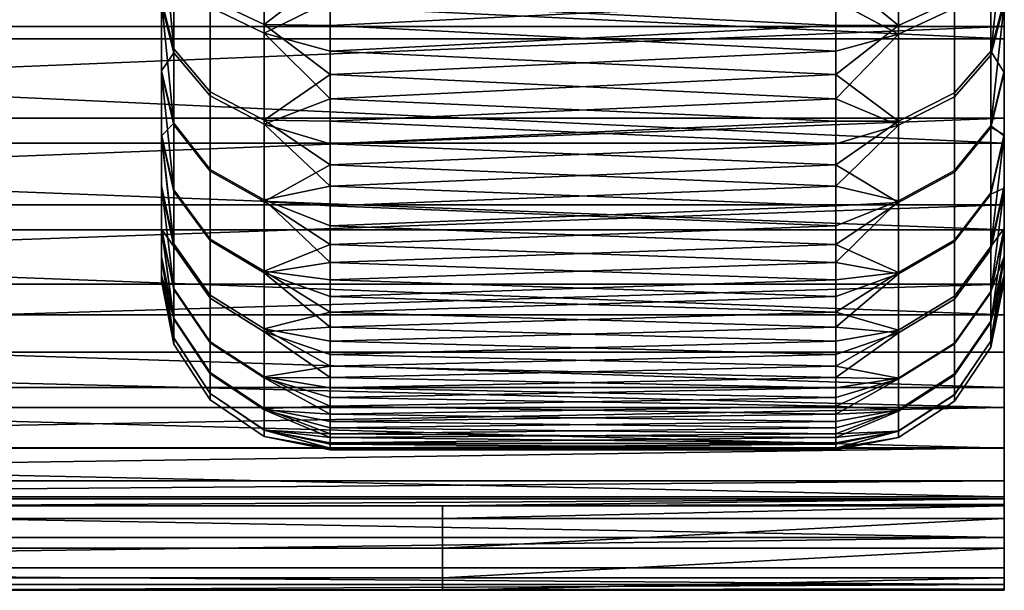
# Model space of a CAD drawing. Header units: millimetres. Extents: x 1047 to 1715, y 555 to 1212.
# Tile 532 of 656: x 1697 to 1715, y 783 to 793. Entities that reach past the tile are written whole.
import ezdxf

# ---------------------------------------------------------------- set-up
doc = ezdxf.new("R2010")
doc.units = ezdxf.units.MM
doc.header["$MEASUREMENT"] = 0
doc.layers.add('Alu stel 3', color=7, linetype='Continuous')

msp = doc.modelspace()

# ---------------------------------------------------------------- meshes
at = {"layer": 'Alu stel 3'}
mesh = msp.add_polyface(dxfattribs=at)
corners = [(1714.838, 796.928, -425.287), (1714.838, 794.895, -426.584), (1714.838, 795.103, -428.286), (1714.838, 793.004, -428.037), (1714.838, 791.144, -429.751), (1714.838, 793.22, -429.84), (1714.838, 789.605, -431.441), (1714.838, 791.591, -431.454), (1714.838, 788.089, -433.428), (1714.838, 790.049, -433.285), (1714.838, 786.8, -435.474), (1714.838, 788.634, -435.327), (1714.838, 785.718, -437.575), (1714.838, 787.429, -437.478), (1714.838, 784.853, -439.674), (1714.838, 786.443, -439.707), (1714.838, 784.128, -441.969), (1714.838, 785.722, -441.84), (1714.838, 783.589, -444.421), (1714.838, 785.134, -444.306), (1714.838, 783.291, -446.726), (1714.838, 784.817, -446.518), (1714.838, 783.214, -447.92), (1714.838, 784.72, -447.818), (1714.838, 783.189, -449.097), (1714.838, 784.689, -449.097), (1714.838, 783.408, -449.627), (1714.838, 783.939, -449.847), (1714.838, 784.469, -449.627), (1714.838, 797.115, -426.921), (1714.838, 799.253, -425.747), (1714.838, 783.408, -449.627), (1714.838, 783.189, -449.097), (1704.838, 783.189, -449.097), (1714.838, 783.214, -447.92), (1704.838, 783.939, -449.847), (1704.838, 784.469, -449.627), (1714.838, 784.469, -449.627), (1704.838, 784.689, -449.097), (1714.838, 784.689, -449.097), (1704.838, 783.408, -449.627), (1714.838, 783.939, -449.847)]
mesh.append_faces([[corners[k] for k in face] for face in [(0, 1, 2, 2), (1, 3, 2, 2), (3, 4, 5, 5), (4, 6, 7, 7), (6, 8, 9, 9), (8, 10, 11, 11), (10, 12, 13, 13), (12, 14, 15, 15), (14, 16, 17, 17), (16, 18, 19, 19), (18, 20, 21, 21), (20, 22, 23, 23), (22, 24, 25, 25), (24, 26, 25, 25), (26, 27, 28, 28), (28, 25, 26, 26), (25, 23, 22, 22), (23, 21, 20, 20), (21, 19, 18, 18), (19, 17, 16, 16), (17, 15, 14, 14), (15, 13, 12, 12), (13, 11, 10, 10), (11, 9, 8, 8), (9, 7, 6, 6), (7, 5, 4, 4), (5, 2, 3, 3), (2, 29, 0, 0), (29, 30, 0, 0), (31, 32, 33, 33), (32, 34, 33, 33), (35, 36, 37, 37), (36, 38, 39, 39), (33, 40, 31, 31), (40, 35, 41, 41)]])
mesh = msp.add_polyface(dxfattribs=at)
corners = [(1694.838, 783.939, -449.847), (1694.838, 784.469, -449.627), (1704.838, 784.469, -449.627), (1704.838, 783.939, -449.847), (1694.838, 784.689, -449.097), (1704.838, 784.689, -449.097), (1694.838, 783.189, -449.097), (1694.838, 783.408, -449.627), (1704.838, 783.408, -449.627), (1704.838, 783.189, -449.097), (1714.838, 784.817, -446.518), (1714.838, 784.72, -447.818), (1714.838, 784.689, -449.097), (1714.838, 784.469, -449.627), (1714.838, 783.939, -449.847), (1714.838, 783.408, -449.627), (1714.838, 783.214, -447.92), (1714.838, 783.291, -446.726), (1674.838, 798.949, -424.228), (1674.838, 796.928, -425.287), (1714.838, 796.928, -425.287), (1674.838, 794.895, -426.584), (1714.838, 794.895, -426.584), (1674.838, 793.004, -428.037), (1714.838, 793.004, -428.037), (1674.838, 791.144, -429.751), (1714.838, 791.144, -429.751), (1674.838, 789.605, -431.441), (1714.838, 789.605, -431.441), (1674.838, 788.089, -433.428), (1714.838, 788.089, -433.428), (1674.838, 786.8, -435.474), (1714.838, 786.8, -435.474), (1674.838, 785.718, -437.575), (1714.838, 785.718, -437.575), (1674.838, 784.853, -439.674), (1714.838, 784.853, -439.674), (1674.838, 784.128, -441.969), (1714.838, 784.128, -441.969), (1674.838, 783.589, -444.421), (1674.838, 783.291, -446.726), (1674.838, 784.817, -446.518), (1674.838, 785.134, -444.306), (1714.838, 785.134, -444.306), (1674.838, 785.722, -441.84), (1714.838, 785.722, -441.84), (1674.838, 786.443, -439.707), (1714.838, 786.443, -439.707), (1674.838, 787.429, -437.478), (1674.838, 788.634, -435.327), (1714.838, 788.634, -435.327), (1674.838, 790.049, -433.285), (1714.838, 790.049, -433.285), (1674.838, 791.591, -431.454), (1714.838, 791.591, -431.454), (1674.838, 793.22, -429.84), (1714.838, 793.22, -429.84), (1674.838, 795.103, -428.286), (1714.838, 795.103, -428.286), (1674.838, 797.115, -426.921), (1714.838, 797.115, -426.921)]
mesh.append_faces([[corners[k] for k in face] for face in [(0, 1, 2, 3), (1, 4, 5, 2), (6, 7, 8, 9), (7, 0, 3, 8), (10, 11, 5, 5), (11, 12, 5, 5), (12, 13, 2, 2), (13, 14, 3, 3), (14, 15, 8, 8), (16, 17, 6, 6), (18, 19, 20, 20), (19, 21, 22, 22), (21, 23, 24, 24), (23, 25, 26, 26), (25, 27, 28, 28), (27, 29, 30, 30), (29, 31, 32, 32), (31, 33, 34, 34), (33, 35, 36, 36), (35, 37, 38, 38), (37, 39, 38, 38), (39, 40, 17, 17), (41, 42, 43, 43), (42, 44, 45, 45), (44, 46, 47, 47), (46, 48, 47, 47), (48, 49, 50, 50), (49, 51, 52, 52), (51, 53, 54, 54), (53, 55, 56, 56), (55, 57, 58, 58), (57, 59, 60, 60), (5, 4, 10, 10), (6, 9, 16, 16), (41, 10, 4, 4)]])
mesh = msp.add_polyface(dxfattribs=at)
corners = [(1684.838, 783.408, -449.627), (1684.838, 783.939, -449.847), (1694.838, 783.939, -449.847), (1694.838, 783.408, -449.627), (1684.838, 783.189, -449.097), (1694.838, 783.189, -449.097), (1684.838, 784.469, -449.627), (1684.838, 784.689, -449.097), (1694.838, 784.689, -449.097), (1694.838, 784.469, -449.627), (1714.838, 797.115, -426.921), (1714.838, 795.103, -428.286), (1674.838, 795.103, -428.286), (1714.838, 793.22, -429.84), (1674.838, 793.22, -429.84), (1714.838, 791.591, -431.454), (1674.838, 791.591, -431.454), (1714.838, 790.049, -433.285), (1674.838, 790.049, -433.285), (1714.838, 788.634, -435.327), (1674.838, 788.634, -435.327), (1714.838, 787.429, -437.478), (1674.838, 787.429, -437.478), (1714.838, 786.443, -439.707), (1714.838, 785.722, -441.84), (1674.838, 785.722, -441.84), (1714.838, 785.134, -444.306), (1674.838, 785.134, -444.306), (1714.838, 784.817, -446.518), (1674.838, 784.817, -446.518), (1714.838, 783.291, -446.726), (1714.838, 783.589, -444.421), (1674.838, 783.589, -444.421), (1714.838, 784.128, -441.969), (1714.838, 784.853, -439.674), (1674.838, 784.853, -439.674), (1714.838, 785.718, -437.575), (1674.838, 785.718, -437.575), (1714.838, 786.8, -435.474), (1674.838, 786.8, -435.474), (1714.838, 788.089, -433.428), (1674.838, 788.089, -433.428), (1714.838, 789.605, -431.441), (1674.838, 789.605, -431.441), (1714.838, 791.144, -429.751), (1674.838, 791.144, -429.751), (1714.838, 793.004, -428.037), (1674.838, 793.004, -428.037), (1714.838, 794.895, -426.584), (1674.838, 794.895, -426.584), (1714.838, 796.928, -425.287), (1674.838, 796.928, -425.287), (1674.838, 783.291, -446.726), (1674.838, 783.214, -447.92), (1674.838, 784.689, -449.097), (1674.838, 784.72, -447.818), (1674.838, 783.408, -449.627), (1674.838, 783.189, -449.097), (1674.838, 784.469, -449.627), (1674.838, 783.939, -449.847)]
mesh.append_faces([[corners[k] for k in face] for face in [(0, 1, 2, 3), (4, 0, 3, 5), (6, 7, 8, 9), (1, 6, 9, 2), (10, 11, 12, 12), (11, 13, 14, 14), (13, 15, 16, 16), (15, 17, 18, 18), (17, 19, 20, 20), (19, 21, 22, 22), (21, 23, 22, 22), (23, 24, 25, 25), (24, 26, 27, 27), (26, 28, 29, 29), (30, 31, 32, 32), (31, 33, 32, 32), (33, 34, 35, 35), (34, 36, 37, 37), (36, 38, 39, 39), (38, 40, 41, 41), (40, 42, 43, 43), (42, 44, 45, 45), (44, 46, 47, 47), (46, 48, 49, 49), (48, 50, 51, 51), (52, 53, 5, 5), (54, 55, 7, 7), (55, 29, 7, 7), (1, 0, 56, 56), (0, 4, 57, 57), (4, 5, 53, 53), (7, 6, 58, 58), (8, 7, 29, 29), (6, 1, 59, 59), (5, 30, 52, 52)]])
mesh = msp.add_polyface(dxfattribs=at)
corners = [(1702.838, 794.616, -468.245), (1711.838, 794.157, -467.85), (1702.838, 793.678, -467.417), (1711.838, 793.241, -467.002), (1702.838, 792.784, -466.544), (1711.838, 792.368, -466.107), (1702.838, 791.935, -465.628), (1711.838, 791.54, -465.169), (1702.838, 791.133, -464.671), (1711.838, 790.761, -464.192), (1702.838, 790.379, -463.675), (1711.838, 790.031, -463.177), (1702.838, 789.677, -462.643), (1711.838, 789.344, -462.113), (1702.838, 789.02, -461.565), (1702.838, 789.344, -436.081), (1711.838, 789.677, -435.55), (1702.838, 790.031, -435.016), (1711.838, 790.379, -434.518), (1702.838, 790.761, -434.001), (1711.838, 791.133, -433.522), (1702.838, 791.54, -433.024), (1711.838, 791.935, -432.565), (1702.838, 792.368, -432.086), (1711.838, 792.784, -431.649), (1702.838, 793.241, -431.192), (1701.664, 793.258, -431.511), (1701.664, 795.061, -429.891), (1700.706, 795.472, -430.395), (1700.706, 793.715, -431.973), (1701.664, 791.557, -433.377), (1700.706, 792.06, -433.79), (1701.664, 790.109, -435.328), (1700.706, 790.649, -435.69), (1701.664, 788.866, -437.398), (1700.706, 789.439, -437.705), (1700.706, 789.412, -460.438), (1700.706, 788.39, -458.267), (1700.055, 789.307, -457.89), (1700.055, 790.287, -459.972), (1700.706, 790.679, -462.547), (1700.055, 791.502, -461.994), (1701.664, 790.139, -462.91), (1701.664, 788.838, -460.744), (1700.706, 791.987, -464.314), (1700.055, 792.756, -463.688), (1701.664, 791.483, -464.724), (1700.706, 793.565, -466.07), (1700.055, 794.269, -465.372), (1701.664, 793.103, -466.528), (1701.664, 794.97, -468.228), (1700.706, 795.382, -467.725), (1702.838, 793.678, -467.417), (1702.838, 792.784, -466.544), (1702.838, 791.935, -465.628), (1702.838, 791.133, -464.671), (1702.838, 790.379, -463.675), (1702.838, 789.677, -462.643), (1702.838, 789.02, -461.565), (1702.838, 789.344, -436.081), (1702.838, 790.031, -435.016), (1702.838, 790.761, -434.001), (1702.838, 791.54, -433.024), (1702.838, 792.368, -432.086), (1702.838, 793.241, -431.192), (1702.838, 794.157, -430.343)]
mesh.append_faces([[corners[k] for k in face] for face in [(0, 1, 2, 2), (2, 3, 4, 4), (4, 5, 6, 6), (6, 7, 8, 8), (8, 9, 10, 10), (10, 11, 12, 12), (12, 13, 14, 14), (15, 16, 17, 17), (17, 18, 19, 19), (19, 20, 21, 21), (21, 22, 23, 23), (23, 24, 25, 25), (26, 27, 28, 29), (30, 26, 29, 31), (32, 30, 31, 33), (34, 32, 33, 35), (36, 37, 38, 39), (40, 36, 39, 41), (42, 43, 36, 40), (44, 40, 41, 45), (46, 42, 40, 44), (47, 44, 45, 48), (49, 46, 44, 47), (50, 49, 47, 51), (52, 53, 49, 49), (53, 54, 49, 49), (54, 55, 46, 46), (55, 56, 46, 46), (56, 57, 42, 42), (57, 58, 42, 42), (59, 60, 32, 32), (60, 61, 32, 32), (61, 62, 30, 30), (62, 63, 30, 30), (63, 64, 26, 26), (64, 65, 26, 26), (27, 26, 65, 65), (26, 30, 63, 63), (30, 32, 61, 61), (32, 34, 59, 59), (42, 46, 56, 56), (46, 49, 54, 54), (49, 50, 52, 52)]])
mesh = msp.add_polyface(dxfattribs=at)
corners = [(1714.838, 793.624, -435.211), (1714.838, 792.43, -436.823), (1714.838, 794.974, -439.668), (1714.838, 791.275, -438.748), (1714.838, 790.342, -440.729), (1714.838, 789.615, -442.78), (1714.838, 794.974, -445.954), (1714.838, 789.109, -444.819), (1714.838, 788.794, -446.948), (1714.838, 788.689, -449.097), (1714.838, 788.789, -451.196), (1714.838, 794.974, -452.24), (1714.838, 789.13, -453.483), (1714.838, 789.63, -455.462), (1714.838, 790.388, -457.575), (1714.838, 791.299, -459.491), (1714.838, 794.974, -458.526), (1714.838, 792.403, -461.33), (1714.838, 793.691, -463.063), (1713.949, 793.7, -466.236), (1712.957, 793.242, -466.698), (1712.957, 795.047, -468.32), (1713.949, 795.458, -467.815), (1713.949, 792.043, -464.417), (1712.957, 791.54, -464.83), (1714.599, 792.783, -463.808), (1714.599, 794.375, -465.555), (1713.949, 790.631, -462.515), (1712.957, 790.09, -462.877), (1714.599, 791.427, -461.982), (1713.949, 791.97, -433.866), (1712.957, 791.465, -433.455), (1712.957, 790.12, -435.27), (1713.949, 790.661, -435.634), (1714.599, 792.713, -434.471), (1714.599, 791.456, -436.168), (1713.949, 793.549, -432.108), (1712.957, 793.087, -431.65), (1714.599, 794.23, -432.783), (1713.949, 795.369, -430.451), (1712.957, 794.955, -429.948), (1714.838, 795.064, -433.609), (1714.838, 793.624, -435.211), (1714.838, 792.43, -436.823), (1714.838, 791.275, -438.748), (1714.599, 790.239, -438.196), (1714.838, 790.342, -440.729), (1714.838, 790.388, -457.575), (1714.599, 789.305, -458.027), (1714.838, 791.299, -459.491), (1714.838, 792.403, -461.33), (1714.838, 793.691, -463.063), (1714.599, 790.264, -460.046), (1711.838, 790.379, -434.518), (1711.838, 791.935, -432.565), (1711.838, 793.678, -430.776)]
mesh.append_faces([[corners[k] for k in face] for face in [(0, 1, 2, 2), (1, 3, 2, 2), (3, 4, 2, 2), (4, 5, 6, 6), (5, 7, 6, 6), (7, 8, 6, 6), (8, 9, 6, 6), (9, 10, 11, 11), (10, 12, 11, 11), (12, 13, 11, 11), (13, 14, 11, 11), (14, 15, 16, 16), (15, 17, 16, 16), (17, 18, 16, 16), (16, 11, 14, 14), (11, 6, 9, 9), (6, 2, 4, 4), (19, 20, 21, 22), (23, 24, 20, 19), (25, 23, 19, 26), (27, 28, 24, 23), (29, 27, 23, 25), (30, 31, 32, 33), (34, 30, 33, 35), (36, 37, 31, 30), (38, 36, 30, 34), (39, 40, 37, 36), (41, 34, 42, 42), (42, 35, 43, 43), (43, 35, 44, 44), (44, 45, 46, 46), (47, 48, 49, 49), (49, 29, 50, 50), (50, 25, 51, 51), (26, 51, 25, 25), (25, 50, 29, 29), (29, 49, 52, 52), (45, 44, 35, 35), (31, 53, 32, 32), (35, 42, 34, 34), (37, 54, 31, 31), (34, 41, 38, 38), (40, 55, 37, 37)]])
mesh = msp.add_polyface(dxfattribs=at)
corners = [(1699.838, 795.201, -433.472), (1699.838, 794.974, -439.668), (1699.838, 793.691, -435.13), (1699.838, 792.403, -436.864), (1699.838, 791.299, -438.702), (1699.838, 790.388, -440.618), (1699.838, 794.974, -445.953), (1699.838, 789.63, -442.731), (1699.838, 789.13, -444.71), (1699.838, 788.789, -446.997), (1699.838, 788.689, -449.097), (1699.838, 794.974, -452.239), (1699.838, 788.794, -451.246), (1699.838, 789.109, -453.375), (1699.838, 789.615, -455.414), (1699.838, 790.342, -457.464), (1699.838, 794.974, -458.525), (1699.838, 791.275, -459.445), (1699.838, 792.43, -461.37), (1699.838, 793.624, -462.982), (1700.706, 792.06, -433.79), (1700.706, 793.715, -431.973), (1700.055, 794.413, -432.677), (1700.055, 792.826, -434.42), (1700.706, 790.649, -435.69), (1700.055, 791.473, -436.241), (1700.706, 789.439, -437.705), (1700.055, 790.313, -438.173), (1700.706, 788.44, -439.805), (1700.055, 789.355, -440.187), (1699.838, 795.201, -433.472), (1699.838, 793.691, -435.13), (1699.838, 792.403, -436.864), (1699.838, 791.299, -438.702), (1699.838, 790.388, -440.618), (1699.838, 789.63, -442.731), (1700.055, 788.558, -442.408), (1699.838, 789.615, -455.414), (1699.838, 790.342, -457.464), (1700.055, 789.307, -457.89), (1699.838, 791.275, -459.445), (1699.838, 792.43, -461.37), (1700.055, 791.502, -461.994), (1699.838, 793.624, -462.982), (1700.055, 792.756, -463.688), (1699.838, 795.064, -464.584), (1700.055, 794.269, -465.372), (1700.055, 788.543, -455.735), (1700.055, 790.287, -459.972)]
mesh.append_faces([[corners[k] for k in face] for face in [(0, 1, 2, 2), (2, 1, 3, 3), (3, 1, 4, 4), (4, 1, 5, 5), (5, 6, 7, 7), (7, 6, 8, 8), (8, 6, 9, 9), (9, 6, 10, 10), (10, 11, 12, 12), (12, 11, 13, 13), (13, 11, 14, 14), (14, 11, 15, 15), (15, 16, 17, 17), (17, 16, 18, 18), (18, 16, 19, 19), (16, 15, 11, 11), (11, 10, 6, 6), (6, 5, 1, 1), (20, 21, 22, 23), (24, 20, 23, 25), (26, 24, 25, 27), (28, 26, 27, 29), (30, 31, 23, 23), (31, 32, 25, 25), (32, 33, 27, 27), (33, 34, 29, 29), (34, 35, 36, 36), (37, 38, 39, 39), (38, 40, 39, 39), (40, 41, 42, 42), (41, 43, 44, 44), (43, 45, 46, 46), (23, 22, 30, 30), (25, 23, 31, 31), (27, 25, 32, 32), (29, 27, 33, 33), (36, 29, 34, 34), (39, 47, 37, 37), (48, 39, 40, 40), (42, 48, 40, 40), (44, 42, 41, 41), (46, 44, 43, 43)]])
mesh = msp.add_polyface(dxfattribs=at)
corners = [(1711.838, 794.157, -467.85), (1712.957, 793.242, -466.698), (1711.838, 793.241, -467.002), (1711.838, 792.368, -466.107), (1712.957, 791.54, -464.83), (1711.838, 791.54, -465.169), (1711.838, 790.761, -464.192), (1712.957, 790.09, -462.877), (1711.838, 790.031, -463.177), (1711.838, 789.344, -462.113), (1712.957, 788.846, -460.806), (1711.838, 788.713, -461.015), (1711.838, 788.137, -459.887), (1712.957, 787.819, -458.648), (1711.838, 787.62, -458.731), (1711.838, 787.874, -438.875), (1712.957, 788.818, -437.439), (1711.838, 788.419, -437.737), (1711.838, 789.02, -436.628), (1712.957, 790.12, -435.27), (1711.838, 789.677, -435.55), (1711.838, 790.379, -434.518), (1712.957, 791.465, -433.455), (1711.838, 791.133, -433.522), (1711.838, 791.935, -432.565), (1712.957, 793.087, -431.65), (1711.838, 792.784, -431.649), (1711.838, 793.678, -430.776), (1712.957, 795.047, -468.32), (1712.957, 787.768, -439.671), (1711.838, 794.616, -429.948), (1702.838, 794.157, -430.343), (1711.838, 793.678, -430.776), (1702.838, 793.241, -431.192), (1711.838, 792.784, -431.649), (1702.838, 792.368, -432.086), (1711.838, 791.935, -432.565), (1702.838, 791.54, -433.024), (1711.838, 791.133, -433.522), (1702.838, 790.761, -434.001), (1711.838, 790.379, -434.518), (1702.838, 790.031, -435.016), (1711.838, 789.677, -435.55), (1702.838, 789.344, -436.081), (1711.838, 789.02, -436.628), (1702.838, 788.713, -437.178), (1711.838, 788.419, -437.737), (1702.838, 788.137, -438.306), (1711.838, 787.874, -438.875), (1711.838, 787.62, -458.731), (1702.838, 787.874, -459.319), (1711.838, 788.137, -459.887), (1702.838, 788.419, -460.456), (1711.838, 788.713, -461.015), (1702.838, 789.02, -461.565), (1711.838, 789.344, -462.113), (1702.838, 789.677, -462.643), (1711.838, 790.031, -463.177), (1702.838, 790.379, -463.675), (1711.838, 790.761, -464.192), (1702.838, 791.133, -464.671), (1711.838, 791.54, -465.169), (1702.838, 791.935, -465.628), (1711.838, 792.368, -466.107), (1702.838, 792.784, -466.544), (1711.838, 793.241, -467.002), (1702.838, 793.678, -467.417), (1711.838, 794.157, -467.85)]
mesh.append_faces([[corners[k] for k in face] for face in [(0, 1, 2, 2), (2, 1, 3, 3), (3, 4, 5, 5), (5, 4, 6, 6), (6, 7, 8, 8), (8, 7, 9, 9), (9, 10, 11, 11), (11, 10, 12, 12), (12, 13, 14, 14), (15, 16, 17, 17), (17, 16, 18, 18), (18, 19, 20, 20), (20, 19, 21, 21), (21, 22, 23, 23), (23, 22, 24, 24), (24, 25, 26, 26), (26, 25, 27, 27), (1, 0, 28, 28), (4, 3, 1, 1), (7, 6, 4, 4), (10, 9, 7, 7), (13, 12, 10, 10), (16, 15, 29, 29), (19, 18, 16, 16), (30, 31, 32, 32), (32, 33, 34, 34), (34, 35, 36, 36), (36, 37, 38, 38), (38, 39, 40, 40), (40, 41, 42, 42), (42, 43, 44, 44), (44, 45, 46, 46), (46, 47, 48, 48), (49, 50, 51, 51), (51, 52, 53, 53), (53, 54, 55, 55), (55, 56, 57, 57), (57, 58, 59, 59), (59, 60, 61, 61), (61, 62, 63, 63), (63, 64, 65, 65), (65, 66, 67, 67), (33, 32, 31, 31)]])
mesh = msp.add_polyface(dxfattribs=at)
corners = [(1713.949, 789.42, -460.498), (1712.957, 788.846, -460.806), (1712.957, 790.09, -462.877), (1713.949, 790.631, -462.515), (1714.599, 790.264, -460.046), (1714.599, 791.427, -461.982), (1713.949, 788.42, -458.397), (1712.957, 787.819, -458.648), (1714.599, 789.305, -458.027), (1713.949, 787.589, -456.079), (1712.957, 786.965, -456.267), (1714.599, 788.506, -455.801), (1713.949, 787.041, -453.908), (1712.957, 786.403, -454.038), (1714.599, 787.98, -453.717), (1713.949, 786.667, -451.399), (1712.957, 786.018, -451.462), (1714.599, 787.62, -451.308), (1713.949, 786.556, -449.097), (1712.957, 785.905, -449.097), (1714.599, 787.515, -449.097), (1713.949, 786.672, -446.739), (1712.957, 786.024, -446.676), (1714.599, 787.625, -446.833), (1713.949, 787.017, -444.404), (1712.957, 786.378, -444.277), (1714.599, 787.957, -444.59), (1713.949, 787.573, -442.167), (1712.957, 786.949, -441.98), (1714.599, 788.491, -442.443), (1713.949, 788.37, -439.918), (1712.957, 787.768, -439.671), (1714.599, 789.256, -440.283), (1713.949, 789.393, -437.745), (1712.957, 788.818, -437.439), (1714.599, 790.239, -438.196), (1713.949, 790.661, -435.634), (1712.957, 790.12, -435.27), (1714.599, 791.456, -436.168), (1714.838, 790.342, -440.729), (1714.838, 789.615, -442.78), (1714.838, 789.109, -444.819), (1714.838, 788.794, -446.948), (1714.838, 788.689, -449.097), (1714.838, 788.789, -451.196), (1714.838, 789.13, -453.483), (1714.838, 789.63, -455.462), (1714.838, 790.388, -457.575), (1714.838, 791.299, -459.491)]
mesh.append_faces([[corners[k] for k in face] for face in [(0, 1, 2, 3), (4, 0, 3, 5), (6, 7, 1, 0), (8, 6, 0, 4), (9, 10, 7, 6), (11, 9, 6, 8), (12, 13, 10, 9), (14, 12, 9, 11), (15, 16, 13, 12), (17, 15, 12, 14), (18, 19, 16, 15), (20, 18, 15, 17), (21, 22, 19, 18), (23, 21, 18, 20), (24, 25, 22, 21), (26, 24, 21, 23), (27, 28, 25, 24), (29, 27, 24, 26), (30, 31, 28, 27), (32, 30, 27, 29), (33, 34, 31, 30), (35, 33, 30, 32), (36, 37, 34, 33), (38, 36, 33, 35), (39, 29, 40, 40), (40, 26, 41, 41), (41, 23, 42, 42), (42, 20, 43, 43), (43, 17, 44, 44), (44, 14, 45, 45), (45, 11, 46, 46), (46, 8, 47, 47), (4, 48, 8, 8), (8, 46, 11, 11), (11, 45, 14, 14), (14, 44, 17, 17), (17, 43, 20, 20), (20, 42, 23, 23), (23, 41, 26, 26), (26, 40, 29, 29), (29, 39, 32, 32), (32, 39, 35, 35)]])
mesh = msp.add_polyface(dxfattribs=at)
corners = [(1701.664, 787.84, -439.554), (1701.664, 788.866, -437.398), (1700.706, 789.439, -437.705), (1700.706, 788.44, -439.805), (1700.706, 787.609, -442.121), (1700.055, 789.355, -440.187), (1700.055, 788.558, -442.408), (1701.664, 786.987, -441.933), (1700.706, 787.062, -444.289), (1700.055, 788.034, -444.487), (1701.664, 786.425, -444.159), (1700.706, 786.688, -446.796), (1700.055, 787.675, -446.89), (1701.664, 786.041, -446.734), (1700.706, 786.578, -449.097), (1700.055, 787.57, -449.097), (1701.664, 785.928, -449.097), (1700.706, 786.693, -451.452), (1700.055, 787.68, -451.355), (1701.664, 786.046, -451.515), (1700.706, 787.038, -453.785), (1700.055, 788.011, -453.592), (1701.664, 786.401, -453.911), (1700.706, 787.594, -456.02), (1700.055, 788.543, -455.735), (1701.664, 786.971, -456.206), (1700.706, 788.39, -458.267), (1700.055, 789.307, -457.89), (1701.664, 787.789, -458.514), (1701.664, 788.838, -460.744), (1700.706, 789.412, -460.438), (1699.838, 789.63, -442.731), (1699.838, 789.13, -444.71), (1699.838, 788.789, -446.997), (1699.838, 788.689, -449.097), (1699.838, 788.794, -451.246), (1699.838, 789.109, -453.375), (1699.838, 789.615, -455.414), (1702.838, 789.02, -461.565), (1702.838, 788.419, -460.456), (1702.838, 788.137, -438.306), (1702.838, 787.178, -440.597), (1702.838, 786.463, -442.925), (1702.838, 785.971, -445.347), (1702.838, 785.72, -447.842), (1702.838, 785.713, -450.203), (1702.838, 785.909, -452.407), (1702.838, 786.322, -454.687), (1702.838, 786.976, -457.016), (1702.838, 787.874, -459.319), (1701.664, 790.139, -462.91)]
mesh.append_faces([[corners[k] for k in face] for face in [(0, 1, 2, 3), (4, 3, 5, 6), (7, 0, 3, 4), (8, 4, 6, 9), (10, 7, 4, 8), (11, 8, 9, 12), (13, 10, 8, 11), (14, 11, 12, 15), (16, 13, 11, 14), (17, 14, 15, 18), (19, 16, 14, 17), (20, 17, 18, 21), (22, 19, 17, 20), (23, 20, 21, 24), (25, 22, 20, 23), (26, 23, 24, 27), (28, 25, 23, 26), (29, 28, 26, 30), (31, 32, 9, 9), (32, 33, 9, 9), (33, 34, 15, 15), (34, 35, 18, 18), (35, 36, 18, 18), (36, 37, 21, 21), (38, 39, 29, 29), (1, 0, 40, 40), (0, 7, 41, 41), (9, 6, 31, 31), (7, 10, 42, 42), (12, 9, 33, 33), (10, 13, 43, 43), (15, 12, 33, 33), (13, 16, 44, 44), (18, 15, 34, 34), (16, 19, 45, 45), (21, 18, 36, 36), (19, 22, 46, 46), (24, 21, 37, 37), (22, 25, 47, 47), (25, 28, 48, 48), (28, 29, 49, 49), (29, 50, 38, 38)]])
mesh = msp.add_polyface(dxfattribs=at)
corners = [(1702.838, 789.02, -461.565), (1711.838, 788.713, -461.015), (1702.838, 788.419, -460.456), (1711.838, 788.137, -459.887), (1702.838, 787.874, -459.319), (1711.838, 787.62, -458.731), (1702.838, 787.387, -458.155), (1711.838, 787.178, -457.596), (1702.838, 786.976, -457.016), (1711.838, 786.792, -456.441), (1702.838, 786.621, -455.859), (1711.838, 786.463, -455.269), (1702.838, 786.322, -454.687), (1711.838, 786.191, -454.082), (1702.838, 786.08, -453.501), (1711.838, 785.971, -452.846), (1702.838, 785.909, -452.407), (1711.838, 785.815, -451.602), (1702.838, 785.787, -451.307), (1711.838, 785.72, -450.351), (1702.838, 785.713, -450.203), (1711.838, 785.689, -449.097), (1702.838, 785.689, -449.097), (1711.838, 785.713, -447.99), (1702.838, 785.72, -447.842), (1711.838, 785.787, -446.886), (1702.838, 785.815, -446.591), (1711.838, 785.909, -445.786), (1702.838, 785.971, -445.347), (1711.838, 786.08, -444.692), (1702.838, 786.191, -444.112), (1711.838, 786.322, -443.507), (1702.838, 786.463, -442.925), (1711.838, 786.621, -442.334), (1702.838, 786.792, -441.752), (1711.838, 786.976, -441.177), (1702.838, 787.178, -440.597), (1711.838, 787.387, -440.038), (1702.838, 787.62, -439.462), (1711.838, 787.874, -438.875), (1702.838, 788.137, -438.306), (1711.838, 788.419, -437.737), (1702.838, 788.713, -437.178), (1711.838, 789.02, -436.628), (1702.838, 789.344, -436.081), (1702.838, 788.419, -460.456), (1702.838, 787.874, -459.319), (1701.664, 788.838, -460.744), (1702.838, 787.387, -458.155), (1701.664, 787.789, -458.514), (1702.838, 786.976, -457.016), (1702.838, 786.621, -455.859), (1701.664, 786.971, -456.206), (1702.838, 786.322, -454.687), (1702.838, 786.08, -453.501), (1701.664, 786.401, -453.911), (1702.838, 785.909, -452.407), (1702.838, 785.787, -451.307), (1701.664, 786.046, -451.515), (1702.838, 785.713, -450.203), (1702.838, 785.689, -449.097), (1701.664, 785.928, -449.097), (1702.838, 785.72, -447.842), (1702.838, 785.815, -446.591), (1701.664, 786.041, -446.734), (1702.838, 785.971, -445.347), (1702.838, 786.191, -444.112), (1701.664, 786.425, -444.159), (1702.838, 786.463, -442.925), (1702.838, 786.792, -441.752), (1701.664, 786.987, -441.933), (1702.838, 787.178, -440.597), (1702.838, 787.62, -439.462), (1701.664, 787.84, -439.554), (1702.838, 788.137, -438.306), (1702.838, 788.713, -437.178), (1701.664, 788.866, -437.398), (1702.838, 789.344, -436.081)]
mesh.append_faces([[corners[k] for k in face] for face in [(0, 1, 2, 2), (2, 3, 4, 4), (4, 5, 6, 6), (6, 7, 8, 8), (8, 9, 10, 10), (10, 11, 12, 12), (12, 13, 14, 14), (14, 15, 16, 16), (16, 17, 18, 18), (18, 19, 20, 20), (20, 21, 22, 22), (22, 23, 24, 24), (24, 25, 26, 26), (26, 27, 28, 28), (28, 29, 30, 30), (30, 31, 32, 32), (32, 33, 34, 34), (34, 35, 36, 36), (36, 37, 38, 38), (38, 39, 40, 40), (40, 41, 42, 42), (42, 43, 44, 44), (45, 46, 47, 47), (46, 48, 49, 49), (48, 50, 49, 49), (50, 51, 52, 52), (51, 53, 52, 52), (53, 54, 55, 55), (54, 56, 55, 55), (56, 57, 58, 58), (57, 59, 58, 58), (59, 60, 61, 61), (60, 62, 61, 61), (62, 63, 64, 64), (63, 65, 64, 64), (65, 66, 67, 67), (66, 68, 67, 67), (68, 69, 70, 70), (69, 71, 70, 70), (71, 72, 73, 73), (72, 74, 73, 73), (74, 75, 76, 76), (75, 77, 76, 76)]])
mesh = msp.add_polyface(dxfattribs=at)
corners = [(1711.838, 787.62, -458.731), (1712.957, 787.819, -458.648), (1711.838, 787.178, -457.596), (1712.957, 786.965, -456.267), (1711.838, 786.792, -456.441), (1711.838, 786.463, -455.269), (1712.957, 786.403, -454.038), (1711.838, 786.191, -454.082), (1711.838, 785.971, -452.846), (1712.957, 786.018, -451.462), (1711.838, 785.815, -451.602), (1711.838, 785.72, -450.351), (1712.957, 785.905, -449.097), (1711.838, 785.689, -449.097), (1711.838, 785.713, -447.99), (1712.957, 786.024, -446.676), (1711.838, 785.787, -446.886), (1711.838, 785.909, -445.786), (1712.957, 786.378, -444.277), (1711.838, 786.08, -444.692), (1711.838, 786.322, -443.507), (1712.957, 786.949, -441.98), (1711.838, 786.621, -442.334), (1711.838, 786.976, -441.177), (1712.957, 787.768, -439.671), (1711.838, 787.387, -440.038), (1711.838, 787.874, -438.875), (1711.838, 787.874, -438.875), (1702.838, 787.62, -439.462), (1711.838, 787.387, -440.038), (1702.838, 787.178, -440.597), (1711.838, 786.976, -441.177), (1702.838, 786.792, -441.752), (1711.838, 786.621, -442.334), (1702.838, 786.463, -442.925), (1711.838, 786.322, -443.507), (1702.838, 786.191, -444.112), (1711.838, 786.08, -444.692), (1702.838, 785.971, -445.347), (1711.838, 785.909, -445.786), (1702.838, 785.815, -446.591), (1711.838, 785.787, -446.886), (1702.838, 785.72, -447.842), (1711.838, 785.713, -447.99), (1702.838, 785.689, -449.097), (1711.838, 785.689, -449.097), (1702.838, 785.713, -450.203), (1711.838, 785.72, -450.351), (1702.838, 785.787, -451.307), (1711.838, 785.815, -451.602), (1702.838, 785.909, -452.407), (1711.838, 785.971, -452.846), (1702.838, 786.08, -453.501), (1711.838, 786.191, -454.082), (1702.838, 786.322, -454.687), (1711.838, 786.463, -455.269), (1702.838, 786.621, -455.859), (1711.838, 786.792, -456.441), (1702.838, 786.976, -457.016), (1711.838, 787.178, -457.596), (1702.838, 787.387, -458.155), (1711.838, 787.62, -458.731)]
mesh.append_faces([[corners[k] for k in face] for face in [(0, 1, 2, 2), (2, 3, 4, 4), (4, 3, 5, 5), (5, 6, 7, 7), (7, 6, 8, 8), (8, 9, 10, 10), (10, 9, 11, 11), (11, 12, 13, 13), (13, 12, 14, 14), (14, 15, 16, 16), (16, 15, 17, 17), (17, 18, 19, 19), (19, 18, 20, 20), (20, 21, 22, 22), (22, 21, 23, 23), (23, 24, 25, 25), (25, 24, 26, 26), (3, 2, 1, 1), (6, 5, 3, 3), (9, 8, 6, 6), (12, 11, 9, 9), (15, 14, 12, 12), (18, 17, 15, 15), (21, 20, 18, 18), (24, 23, 21, 21), (27, 28, 29, 29), (29, 30, 31, 31), (31, 32, 33, 33), (33, 34, 35, 35), (35, 36, 37, 37), (37, 38, 39, 39), (39, 40, 41, 41), (41, 42, 43, 43), (43, 44, 45, 45), (45, 46, 47, 47), (47, 48, 49, 49), (49, 50, 51, 51), (51, 52, 53, 53), (53, 54, 55, 55), (55, 56, 57, 57), (57, 58, 59, 59), (59, 60, 61, 61)]])

doc.saveas('drawing.dxf')
